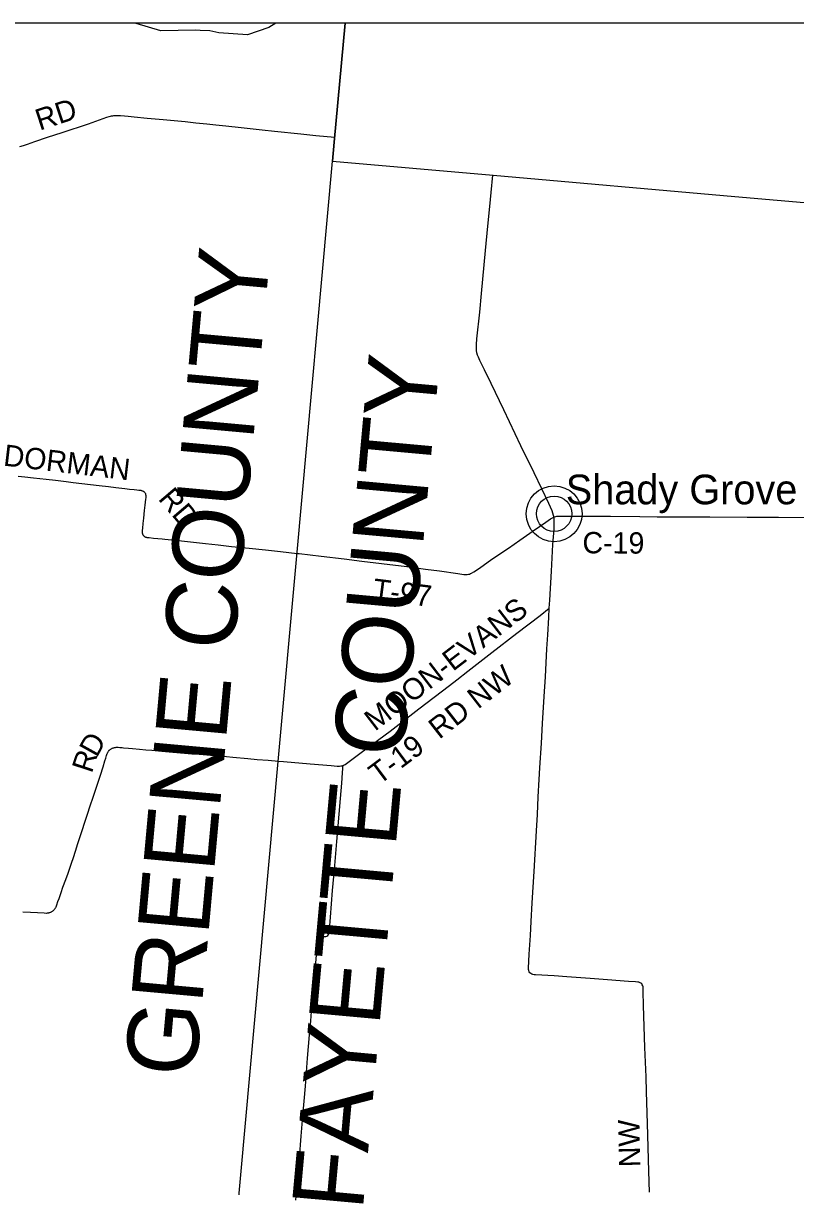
# Model space of a CAD drawing. Extents: x -49 to -8.2, y 9.4 to 23.5.
# Drawn here: x -42.527 to -41.499, y 19.456 to 21.004 of the extents above; entities that cross this region are included whole.
import ezdxf

# ---------------------------------------------------------------- set-up
doc = ezdxf.new("R2010")
doc.units = 0
for name, color, linetype in [('GM_X_Adjacent_County', 7, 'Continuous'), ('GM_X_Adjacent_County_Text', 7, 'Continuous'), ('GM_X_County_Road', 7, 'Continuous'), ('GM_X_County_Road_Text', 7, 'Continuous'), ('GM_X_Minor_River', 7, 'Continuous'), ('GM_X_Township', 7, 'Continuous'), ('GM_X_Township_Road', 7, 'Continuous'), ('GM_X_Township_Road_Text', 7, 'Continuous'), ('GM_X_Unincorporated', 7, 'Continuous'), ('GM_X_Unincorporated_Text', 7, 'Continuous')]:
    doc.layers.add(name, color=color, linetype=linetype)

msp = doc.modelspace()

# ---------------------------------------------------------------- linework, layer by layer
at = {"layer": 'GM_X_Adjacent_County'}
for points in [[(-42.0989, 21.0039), (-46.2895, 21.0039), (-46.2895, 15.4273)], [(-42.2624, 19.1966), (-42.1878, 20.0216), (-42.1631, 20.2954), (-42.1156, 20.8206), (-42.1133, 20.8458), (-42.0989, 21.0039)], [(-42.0989, 21.0039), (-42.1133, 20.8458), (-42.1156, 20.8206), (-41.9021, 20.8017), (-41.5804, 20.7732), (-41.3548, 20.7539), (-41.1025, 20.7304), (-40.4155, 20.6663), (-39.4895, 20.588)], [(-42.0989, 21.0039), (-42.1133, 20.8458), (-42.1156, 20.8206), (-41.9021, 20.8017), (-41.5804, 20.7732), (-41.3548, 20.7539), (-41.1025, 20.7304), (-40.4155, 20.6663), (-39.4895, 20.588)], [(-39.4895, 20.588), (-39.4895, 21.0039), (-42.0989, 21.0039)], [(-39.4895, 20.588), (-39.4895, 21.0039), (-42.0989, 21.0039)]]:
    msp.add_lwpolyline(points, dxfattribs=at)
at = {"layer": 'GM_X_County_Road'}
for points in [[(-42.5317, 20.8399), (-42.5269, 20.8414), (-42.5214, 20.8432), (-42.5117, 20.8466), (-42.4949, 20.8522), (-42.4755, 20.8587), (-42.4403, 20.8703), (-42.4159, 20.8788), (-42.4128, 20.8798), (-42.4109, 20.8804), (-42.4097, 20.8806), (-42.4088, 20.8808), (-42.4078, 20.8809), (-42.4067, 20.8811), (-42.4058, 20.8812), (-42.4047, 20.8813), (-42.4039, 20.8813), (-42.4023, 20.8813), (-42.4011, 20.8813), (-42.3996, 20.8813), (-42.3977, 20.8811), (-42.3924, 20.8807), (-42.3875, 20.8802), (-42.3798, 20.8795), (-42.3624, 20.8778), (-42.3411, 20.8759), (-42.3117, 20.873), (-42.2975, 20.8715), (-42.2829, 20.87), (-42.2709, 20.8688), (-42.2578, 20.8674), (-42.2373, 20.8651), (-42.2091, 20.8621), (-42.193, 20.8604), (-42.1577, 20.8567), (-42.1378, 20.8546), (-42.1229, 20.8531), (-42.112, 20.8522)], [(-41.821, 20.3468), (-41.8211, 20.3477), (-41.8215, 20.3491), (-41.8224, 20.3522), (-41.8235, 20.355), (-41.8279, 20.3649), (-41.8373, 20.3845), (-41.8474, 20.4055), (-41.865, 20.4418), (-41.8878, 20.4894), (-41.9046, 20.5244), (-41.9134, 20.5426), (-41.9196, 20.5551), (-41.9215, 20.5594), (-41.9226, 20.5624), (-41.9234, 20.5654), (-41.9239, 20.5685), (-41.9241, 20.5716), (-41.924, 20.5763), (-41.9234, 20.5841), (-41.9198, 20.6196), (-41.9175, 20.6443), (-41.912, 20.7015), (-41.9089, 20.734), (-41.9064, 20.7603), (-41.9045, 20.7788), (-41.9023, 20.8018)], [(-41.8272, 20.2256), (-41.8267, 20.2361), (-41.8243, 20.2748), (-41.8223, 20.3104), (-41.8209, 20.3306), (-41.8206, 20.3383), (-41.8206, 20.3418), (-41.8209, 20.3449), (-41.821, 20.3468)], [(-41.821, 20.3468), (-41.8184, 20.3476), (-41.817, 20.348), (-41.8156, 20.3481), (-41.8016, 20.3481), (-41.7706, 20.3479), (-41.7457, 20.3478), (-41.7069, 20.3474), (-41.6837, 20.3472), (-41.6402, 20.347), (-41.6138, 20.3469), (-41.5641, 20.3467), (-41.5222, 20.3465), (-41.4881, 20.3462)], [(-41.6937, 19.4484), (-41.6946, 19.4763), (-41.6965, 19.54), (-41.6978, 19.5819), (-41.6984, 19.6021), (-41.6999, 19.6409), (-41.7017, 19.6968), (-41.7022, 19.7154), (-41.7023, 19.7185), (-41.7025, 19.7216), (-41.7029, 19.7231), (-41.7034, 19.7244), (-41.7042, 19.7256), (-41.7052, 19.7265), (-41.7064, 19.7272), (-41.7079, 19.7277), (-41.7093, 19.7279), (-41.7124, 19.7282), (-41.7218, 19.7287), (-41.7496, 19.7309), (-41.7729, 19.7327), (-41.7852, 19.7336), (-41.8038, 19.735), (-41.8209, 19.7362), (-41.8457, 19.7377), (-41.8473, 19.7378), (-41.8489, 19.738), (-41.8504, 19.7384), (-41.8519, 19.7392), (-41.8531, 19.7403), (-41.854, 19.7416), (-41.8546, 19.7432), (-41.8549, 19.7448), (-41.8549, 19.7464), (-41.8539, 19.765), (-41.8524, 19.7899), (-41.8513, 19.8085), (-41.8498, 19.8333), (-41.8474, 19.8751), (-41.8444, 19.9294), (-41.8431, 19.9511), (-41.8418, 19.9744), (-41.8405, 19.9977), (-41.8396, 20.0132), (-41.8377, 20.0457), (-41.8361, 20.0721), (-41.8339, 20.1078), (-41.8324, 20.1341), (-41.8303, 20.1713), (-41.8292, 20.1899), (-41.8279, 20.2132), (-41.8272, 20.2256)]]:
    msp.add_lwpolyline(points, dxfattribs=at)
at = {"layer": 'GM_X_Minor_River'}
msp.add_lwpolyline([(-42.1909, 21.0039), (-42.2002, 20.9983), (-42.229, 20.9887), (-42.267, 20.9911), (-42.2791, 20.9938), (-42.2916, 20.9944), (-42.2979, 20.9949), (-42.3439, 20.9937), (-42.3771, 21.0038), (-42.3777, 21.0039)], dxfattribs=at)
at = {"layer": 'GM_X_Township'}
msp.add_line((-42.0989, 21.0039), (-44.9675, 21.0039), dxfattribs=at)
msp.add_lwpolyline([(-42.2624, 19.1966), (-42.1878, 20.0216), (-42.1631, 20.2954), (-42.1156, 20.8206), (-42.1133, 20.8458), (-42.0989, 21.0039)], dxfattribs=at)
at = {"layer": 'GM_X_Township_Road'}
for points in [[(-42.5339, 20.4014), (-42.5252, 20.4004), (-42.5135, 20.3992), (-42.5051, 20.3982), (-42.4968, 20.3972), (-42.4844, 20.3958), (-42.4699, 20.3941), (-42.4607, 20.393), (-42.4493, 20.3916), (-42.4375, 20.3902), (-42.4261, 20.3889), (-42.4138, 20.3874), (-42.4039, 20.3861), (-42.3921, 20.3847), (-42.386, 20.384), (-42.3797, 20.3833), (-42.3762, 20.383), (-42.3733, 20.3828), (-42.3727, 20.3827), (-42.3719, 20.3826), (-42.3709, 20.3825), (-42.3702, 20.3823), (-42.3697, 20.3822), (-42.3689, 20.3819), (-42.3684, 20.3817), (-42.368, 20.3815), (-42.3675, 20.3813), (-42.3671, 20.381), (-42.3667, 20.3807), (-42.3664, 20.3804), (-42.366, 20.3801), (-42.3656, 20.3796), (-42.3654, 20.3793), (-42.3651, 20.3788), (-42.3649, 20.3784), (-42.3647, 20.378), (-42.3646, 20.3775), (-42.3645, 20.377), (-42.3643, 20.3764), (-42.3642, 20.3758), (-42.3642, 20.3752), (-42.3641, 20.3745), (-42.3641, 20.3739), (-42.3641, 20.3732), (-42.3642, 20.3724), (-42.3643, 20.3708), (-42.3653, 20.3625), (-42.3661, 20.3554), (-42.3671, 20.3455), (-42.3679, 20.3384), (-42.3686, 20.332), (-42.3689, 20.3291), (-42.369, 20.3279), (-42.369, 20.3272), (-42.3689, 20.326), (-42.3688, 20.3255), (-42.3687, 20.325), (-42.3686, 20.3247), (-42.3685, 20.3243), (-42.3683, 20.3238), (-42.3682, 20.3234), (-42.368, 20.3231), (-42.3676, 20.3226), (-42.3673, 20.3222), (-42.3671, 20.3219), (-42.3668, 20.3217), (-42.3663, 20.3213), (-42.3654, 20.3207), (-42.365, 20.3205), (-42.3646, 20.3203), (-42.3643, 20.3202), (-42.3638, 20.32), (-42.3633, 20.3199), (-42.3628, 20.3198), (-42.3623, 20.3197), (-42.361, 20.3195), (-42.3598, 20.3194), (-42.3539, 20.3189), (-42.3425, 20.3179), (-42.3387, 20.3175), (-42.3165, 20.3151), (-42.3045, 20.3138), (-42.2847, 20.3116), (-42.2677, 20.3097), (-42.2501, 20.3078), (-42.2266, 20.3054), (-42.2048, 20.303), (-42.1848, 20.3009), (-42.1625, 20.2984)], [(-42.1625, 20.2984), (-42.1602, 20.2981), (-42.1309, 20.2946), (-42.1, 20.291), (-42.0768, 20.2883), (-42.0505, 20.2851), (-42.0166, 20.2808), (-41.9919, 20.2774), (-41.9734, 20.2751), (-41.9487, 20.2716), (-41.941, 20.2704), (-41.9395, 20.2703), (-41.9379, 20.2702), (-41.9364, 20.2703), (-41.9348, 20.2706), (-41.9333, 20.271), (-41.9319, 20.2715), (-41.9305, 20.2722), (-41.9278, 20.2738), (-41.9201, 20.279), (-41.9035, 20.2906), (-41.8817, 20.3055), (-41.8663, 20.3161), (-41.8485, 20.3286), (-41.8319, 20.3402), (-41.8257, 20.3444), (-41.8239, 20.3455), (-41.821, 20.3468)], [(-42.1021, 20.0162), (-42.1017, 20.0163), (-42.1002, 20.0169), (-42.0988, 20.0177), (-42.0899, 20.0241), (-42.0775, 20.0334), (-42.0389, 20.0621), (-42.0007, 20.0915), (-41.9601, 20.1228), (-41.9502, 20.1304), (-41.9355, 20.1418), (-41.9035, 20.1665), (-41.8703, 20.1921), (-41.8395, 20.2158), (-41.8272, 20.2256)], [(-42.5279, 19.8213), (-42.5176, 19.8208), (-42.5082, 19.8204), (-42.4994, 19.82), (-42.4963, 19.8199), (-42.4956, 19.8199), (-42.4949, 19.82), (-42.4942, 19.8201), (-42.4932, 19.8202), (-42.4926, 19.8204), (-42.492, 19.8205), (-42.4911, 19.8208), (-42.4903, 19.8212), (-42.4896, 19.8215), (-42.489, 19.8218), (-42.4884, 19.8223), (-42.4876, 19.8228), (-42.4871, 19.8233), (-42.4865, 19.8238), (-42.4859, 19.8245), (-42.4853, 19.8253), (-42.4849, 19.8258), (-42.4844, 19.8266), (-42.4839, 19.8274), (-42.4835, 19.8283), (-42.483, 19.8295), (-42.4825, 19.8308), (-42.481, 19.8352), (-42.4796, 19.8392), (-42.4767, 19.8472), (-42.4743, 19.8541), (-42.4706, 19.8647), (-42.4676, 19.873), (-42.4653, 19.8796), (-42.4625, 19.8877), (-42.4609, 19.8925), (-42.4573, 19.9034), (-42.4548, 19.9112), (-42.4513, 19.9219), (-42.4487, 19.9299), (-42.4452, 19.9408), (-42.4408, 19.9542), (-42.4388, 19.96), (-42.4331, 19.9767), (-42.43, 19.986), (-42.4273, 19.9941), (-42.4243, 20.0035), (-42.421, 20.0146), (-42.4186, 20.0222), (-42.4174, 20.0259), (-42.4162, 20.0297), (-42.4154, 20.0321), (-42.4152, 20.0326), (-42.415, 20.033), (-42.4147, 20.0337), (-42.4144, 20.0342), (-42.4141, 20.0346), (-42.4138, 20.0351), (-42.4134, 20.0356), (-42.4131, 20.036), (-42.4127, 20.0364), (-42.4123, 20.0368), (-42.4119, 20.0372), (-42.4113, 20.0377), (-42.4108, 20.0381), (-42.4101, 20.0385), (-42.4095, 20.0388), (-42.4088, 20.0391), (-42.4083, 20.0394), (-42.4077, 20.0396), (-42.4071, 20.0398), (-42.4065, 20.0399), (-42.4058, 20.0401), (-42.405, 20.0403), (-42.4043, 20.0403), (-42.4037, 20.0404), (-42.403, 20.0404), (-42.4021, 20.0404), (-42.401, 20.0404), (-42.3986, 20.0403), (-42.3955, 20.0401), (-42.3939, 20.0399), (-42.3872, 20.0393), (-42.3819, 20.0388), (-42.3726, 20.0379), (-42.3642, 20.0371), (-42.3559, 20.0364), (-42.3429, 20.0353), (-42.3281, 20.034), (-42.3126, 20.0327), (-42.3027, 20.0319), (-42.2931, 20.0311), (-42.2829, 20.0303), (-42.2678, 20.029), (-42.2566, 20.028), (-42.2483, 20.0272), (-42.2283, 20.0255), (-42.2159, 20.0244), (-42.2013, 20.0232), (-42.1875, 20.0219)], [(-42.1875, 20.0219), (-42.1808, 20.0214), (-42.1452, 20.0185), (-42.1173, 20.0161), (-42.1095, 20.0155), (-42.1064, 20.0154), (-42.1048, 20.0156), (-42.1032, 20.0158), (-42.1021, 20.0162)], [(-42.1643, 19.4378), (-42.1621, 19.4642), (-42.1597, 19.4936), (-42.1572, 19.523), (-42.155, 19.5494), (-42.1535, 19.5695), (-42.1518, 19.5896), (-42.1488, 19.6268), (-42.1462, 19.6578), (-42.1445, 19.6764), (-42.1431, 19.695), (-42.1405, 19.7244), (-42.1379, 19.7538), (-42.1367, 19.7693), (-42.1361, 19.7802), (-42.1357, 19.7833), (-42.1352, 19.7848), (-42.1345, 19.7861), (-42.1336, 19.7873), (-42.1323, 19.7881), (-42.1308, 19.7885), (-42.1293, 19.7885), (-42.1261, 19.7885), (-42.1245, 19.7887), (-42.1231, 19.7892), (-42.1219, 19.79), (-42.121, 19.7912), (-42.1203, 19.7926), (-42.12, 19.7942), (-42.1196, 19.7973), (-42.1182, 19.8143), (-42.1155, 19.85), (-42.1131, 19.8779), (-42.1099, 19.915), (-42.1052, 19.9724), (-42.1034, 19.9925), (-42.1023, 20.0064), (-42.1019, 20.012), (-42.102, 20.0144), (-42.1021, 20.0162)]]:
    msp.add_lwpolyline(points, dxfattribs=at)
at = {"layer": 'GM_X_Unincorporated'}
for radius in [0.0372, 0.0236]:
    msp.add_circle((-41.8208, 20.3512), radius, dxfattribs=at)

# ---------------------------------------------------------------- texts
at = {"layer": 'GM_X_Adjacent_County_Text'}
for s, rotation, p in [('GREENE COUNTY', 84.8167, (-42.2982, 19.5998)), ('FAYETTE COUNTY', 84.8245, (-42.0755, 19.4229))]:
    msp.add_text(s, height=0.094697, rotation=rotation, dxfattribs=at).set_placement(p)
at = {"layer": 'GM_X_County_Road_Text'}
for s, rotation, p in [('RD', 18.1285, (-42.5054, 20.8609)), ('C-19', 359.6558, (-41.7831, 20.2986)), ('NW', 91.2365, (-41.706, 19.4819))]:
    msp.add_text(s, height=0.02841, rotation=rotation, dxfattribs=at).set_placement(p)
at = {"layer": 'GM_X_Township_Road_Text'}
for s, height, rotation, p in [('DORMAN', 0.02841, 353.2801, (-42.5545, 20.4154)), ('RD', 0.02841, 310.4397, (-42.3486, 20.3707)), ('T-97', 0.02841, 352.7508, (-42.0632, 20.237)), ('MOON-EVANS', 0.02841, 37.5382, (-42.0592, 20.061)), ('RD NW', 0.02841, 37.9109, (-41.9736, 20.0503)), ('D', 0.0284, 60.9726, (-42.4293, 20.0258)), ('T-19', 0.02841, 36.7285, (-42.0537, 19.9897)), ('R', 0.0284, 71.7304, (-42.4361, 20.0049))]:
    msp.add_text(s, height=height, rotation=rotation, dxfattribs=at).set_placement(p)
at = {"layer": 'GM_X_Unincorporated_Text'}
msp.add_text('Shady Grove', height=0.039489, rotation=0, dxfattribs=at).set_placement((-41.8053, 20.3638))

doc.saveas('drawing.dxf')
